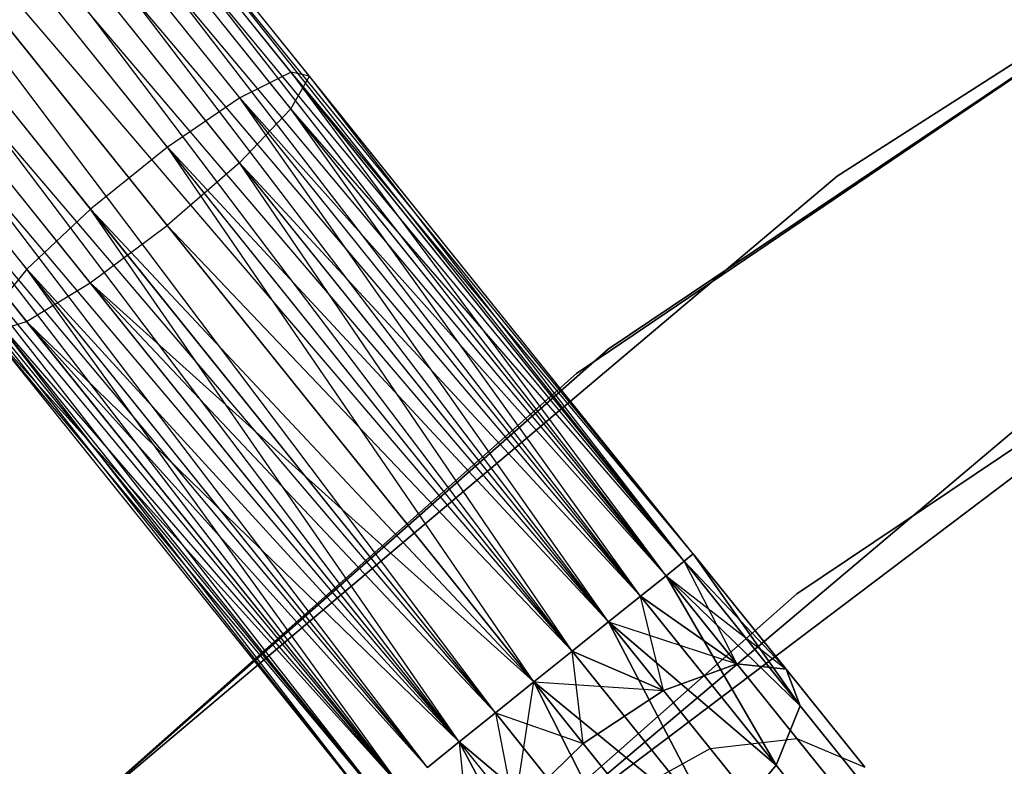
# Model space of a CAD drawing. Extents: x -91 to 91, y -91 to 262.
# Tile 322 of 480: x -41.64 to -36.86, y 48.26 to 51.88. Entities that reach past the tile are written whole.
import ezdxf

# ---------------------------------------------------------------- set-up
doc = ezdxf.new("R2010")
doc.units = 0
doc.header["$LTSCALE"] = 25.4
doc.layers.get('0').update_dxf_attribs({"linetype": 'CONTINUOUS'})

# ---------------------------------------------------------------- blocks, each defined once
blk = doc.blocks.new('ETE0_STL_1')
at = {"color": 0}
for p, q in [((-30.672, 55.601, 330.5076), (-37.667, 51.1219, 330.5076)), ((-37.667, 51.1219, 321.0076), (-30.672, 55.601, 321.0076)), ((-30.672, 55.601, 330.5076), (-37.667, 51.1219, 330.5076)), ((-37.667, 51.1219, 321.0076), (-30.672, 55.601, 321.0076)), ((-38.366, 49.29, 169.8871), (-43.23, 55.2491, 169.653)), ((-38.411, 49.2539, 169.653), (-43.23, 55.2491, 169.653)), ((-38.366, 49.29, 169.8871), (-43.23, 55.2491, 169.653)), ((-38.411, 49.2539, 169.653), (-43.23, 55.2491, 169.653)), ((-38.4983, 49.1837, 169.4395), (-43.23, 55.2491, 169.653)), ((-38.4983, 49.1837, 169.4395), (-43.23, 55.2491, 169.653)), ((-38.411, 49.2539, 170.3622), (-43.1851, 55.2853, 170.1281)), ((-38.366, 49.29, 170.1281), (-43.1851, 55.2853, 170.1281)), ((-38.411, 49.2539, 170.3622), (-43.1851, 55.2853, 170.1281)), ((-38.366, 49.29, 170.1281), (-43.1851, 55.2853, 170.1281)), ((-38.366, 49.29, 169.8871), (-43.1851, 55.2853, 170.1281)), ((-38.366, 49.29, 169.8871), (-43.1851, 55.2853, 170.1281)), ((-38.6229, 49.0835, 170.7561), (-43.3174, 55.1789, 170.5757)), ((-38.4983, 49.1837, 170.5757), (-43.3174, 55.1789, 170.5757)), ((-38.6229, 49.0835, 170.7561), (-43.3174, 55.1789, 170.5757)), ((-38.4983, 49.1837, 170.5757), (-43.3174, 55.1789, 170.5757)), ((-38.411, 49.2539, 170.3622), (-43.3174, 55.1789, 170.5757)), ((-38.411, 49.2539, 170.3622), (-43.3174, 55.1789, 170.5757)), ((-38.4983, 49.1837, 169.4395), (-43.442, 55.0788, 169.2591)), ((-38.6229, 49.0835, 169.2591), (-43.442, 55.0788, 169.2591)), ((-38.4983, 49.1837, 169.4395), (-43.442, 55.0788, 169.2591)), ((-38.6229, 49.0835, 169.2591), (-43.442, 55.0788, 169.2591)), ((-38.7776, 48.9593, 169.1222), (-43.442, 55.0788, 169.2591)), ((-38.7776, 48.9593, 169.1222), (-43.442, 55.0788, 169.2591)), ((-38.9533, 48.818, 170.9785), (-43.5966, 54.9545, 170.8931)), ((-38.7776, 48.9593, 170.8931), (-43.5966, 54.9545, 170.8931)), ((-38.9533, 48.818, 170.9785), (-43.5966, 54.9545, 170.8931)), ((-38.7776, 48.9593, 170.8931), (-43.5966, 54.9545, 170.8931)), ((-38.6229, 49.0835, 170.7561), (-43.5966, 54.9545, 170.8931)), ((-38.6229, 49.0835, 170.7561), (-43.5966, 54.9545, 170.8931)), ((-38.7797, 50.283, 159.5), (-31.8847, 54.9146, 159.5)), ((-31.8847, 54.9146, 169), (-38.7797, 50.283, 169)), ((-38.7797, 50.283, 159.5), (-31.8847, 54.9146, 159.5)), ((-31.8847, 54.9146, 169), (-38.7797, 50.283, 169)), ((-38.7776, 48.9593, 169.1222), (-43.7723, 54.8133, 169.0367)), ((-38.7776, 48.9593, 169.1222), (-43.7723, 54.8133, 169.0367)), ((-38.9533, 48.818, 169.0367), (-43.7723, 54.8133, 169.0367)), ((-38.9533, 48.818, 169.0367), (-43.7723, 54.8133, 169.0367)), ((-32.052, 54.8172, 158.5), (-38.9328, 50.1646, 158.5)), ((-38.9328, 50.1646, 159.5), (-32.052, 54.8172, 159.5)), ((-32.052, 54.8172, 158.5), (-38.9328, 50.1646, 158.5)), ((-38.9328, 50.1646, 159.5), (-32.052, 54.8172, 159.5)), ((-43.9588, 54.6633, 171.0076), (-38.9533, 48.818, 170.9785)), ((-39.1398, 48.6681, 169.0076), (-43.9588, 54.6633, 169.0076)), ((-39.1398, 48.6681, 169.0076), (-43.9588, 54.6633, 169.0076)), ((-39.3263, 48.5182, 170.9785), (-43.9588, 54.6633, 171.0076)), ((-39.3263, 48.5182, 170.9785), (-43.9588, 54.6633, 171.0076)), ((-39.1398, 48.6681, 171.0076), (-43.9588, 54.6633, 171.0076)), ((-39.1398, 48.6681, 171.0076), (-43.9588, 54.6633, 171.0076)), ((-43.9588, 54.6633, 171.0076), (-38.9533, 48.818, 170.9785)), ((-39.3263, 48.5182, 169.0367), (-44.1453, 54.5134, 169.0367)), ((-39.3263, 48.5182, 169.0367), (-44.1453, 54.5134, 169.0367)), ((-39.502, 48.3769, 169.1222), (-44.1453, 54.5134, 169.0367)), ((-39.502, 48.3769, 169.1222), (-44.1453, 54.5134, 169.0367)), ((-39.6566, 48.2527, 170.7561), (-44.321, 54.3722, 170.8931)), ((-39.502, 48.3769, 170.8931), (-44.321, 54.3722, 170.8931)), ((-39.6566, 48.2527, 170.7561), (-44.321, 54.3722, 170.8931)), ((-39.502, 48.3769, 170.8931), (-44.321, 54.3722, 170.8931)), ((-39.3263, 48.5182, 170.9785), (-44.321, 54.3722, 170.8931)), ((-39.3263, 48.5182, 170.9785), (-44.321, 54.3722, 170.8931)), ((-39.502, 48.3769, 169.1222), (-44.4757, 54.2479, 169.2591)), ((-39.6566, 48.2527, 169.2591), (-44.4757, 54.2479, 169.2591)), ((-39.502, 48.3769, 169.1222), (-44.4757, 54.2479, 169.2591)), ((-39.6566, 48.2527, 169.2591), (-44.4757, 54.2479, 169.2591)), ((-39.7812, 48.1525, 169.4395), (-44.4757, 54.2479, 169.2591)), ((-39.7812, 48.1525, 169.4395), (-44.4757, 54.2479, 169.2591)), ((-39.8685, 48.0823, 170.3622), (-44.6003, 54.1477, 170.5757)), ((-39.7812, 48.1525, 170.5757), (-44.6003, 54.1477, 170.5757)), ((-39.8685, 48.0823, 170.3622), (-44.6003, 54.1477, 170.5757)), ((-39.7812, 48.1525, 170.5757), (-44.6003, 54.1477, 170.5757)), ((-39.6566, 48.2527, 170.7561), (-44.6003, 54.1477, 170.5757)), ((-39.6566, 48.2527, 170.7561), (-44.6003, 54.1477, 170.5757)), ((-39.7812, 48.1525, 169.4395), (-44.6876, 54.0775, 169.653)), ((-39.8685, 48.0823, 169.653), (-44.6876, 54.0775, 169.653)), ((-39.7812, 48.1525, 169.4395), (-44.6876, 54.0775, 169.653)), ((-39.8685, 48.0823, 169.653), (-44.6876, 54.0775, 169.653)), ((-39.9135, 48.0462, 169.8871), (-44.6876, 54.0775, 169.653)), ((-39.9135, 48.0462, 169.8871), (-44.6876, 54.0775, 169.653)), ((-39.9135, 48.0462, 169.8871), (-44.7326, 54.0414, 170.1281)), ((-39.9135, 48.0462, 169.8871), (-44.7326, 54.0414, 170.1281)), ((-39.9135, 48.0462, 170.1281), (-44.7326, 54.0414, 170.1281)), ((-39.9135, 48.0462, 170.1281), (-44.7326, 54.0414, 170.1281)), ((-39.8685, 48.0823, 170.3622), (-44.7326, 54.0414, 170.1281)), ((-39.8685, 48.0823, 170.3622), (-44.7326, 54.0414, 170.1281)), ((-40.3179, 51.6262, 320.1334), (-42.182, 53.9452, 319.4519)), ((-40.3179, 51.6262, 320.1334), (-42.182, 53.9452, 319.4519)), ((-40.5667, 51.5018, 320.5228), (-42.4668, 53.8657, 319.8282)), ((-40.5667, 51.5018, 320.5228), (-42.4668, 53.8657, 319.8282)), ((-40.2284, 51.607, 319.6635), (-42.049, 53.8719, 318.998)), ((-40.2284, 51.607, 319.6635), (-42.049, 53.8719, 318.998)), ((-40.9179, 51.2622, 320.7428), (-42.8384, 53.6514, 320.0407)), ((-40.9179, 51.2622, 320.7428), (-42.8384, 53.6514, 320.0407)), ((-40.3188, 51.4485, 319.2211), (-42.0983, 53.6624, 318.5705)), ((-40.3188, 51.4485, 319.2211), (-42.0983, 53.6624, 318.5705)), ((-31.1315, 53.6174, 159.5), (-37.8636, 49.0953, 159.5)), ((-37.8636, 49.0953, 169), (-31.1315, 53.6174, 169)), ((-37.8636, 49.0953, 169), (-31.1315, 53.6174, 169)), ((-31.1315, 53.6174, 159.5), (-37.8636, 49.0953, 159.5)), ((-41.291, 50.9623, 320.7428), (-43.2114, 53.3516, 320.0407)), ((-41.291, 50.9623, 320.7428), (-43.2114, 53.3516, 320.0407)), ((-40.5683, 51.1871, 318.9072), (-42.3188, 53.3648, 318.2673)), ((-40.5683, 51.1871, 318.9072), (-42.3188, 53.3648, 318.2673)), ((-42.6598, 53.0472, 318.1579), (-40.9198, 50.8826, 318.794)), ((-42.6598, 53.0472, 318.1579), (-40.9198, 50.8826, 318.794)), ((-41.6004, 50.6709, 320.5228), (-43.5005, 53.0348, 319.8282)), ((-41.6004, 50.6709, 320.5228), (-43.5005, 53.0348, 319.8282)), ((-41.2927, 50.6048, 318.9072), (-43.0432, 52.7825, 318.2673)), ((-41.2927, 50.6048, 318.9072), (-43.0432, 52.7825, 318.2673)), ((-41.6017, 50.4173, 319.2211), (-43.3812, 52.6312, 318.5705)), ((-41.6017, 50.4173, 319.2211), (-43.3812, 52.6312, 318.5705)), ((-33.9978, 51.7876, 327.5076), (-40.4666, 46.9069, 327.5076)), ((-40.4666, 46.9069, 328.5076), (-33.9978, 51.7876, 328.5076)), ((-33.9978, 51.7876, 327.5076), (-40.4666, 46.9069, 327.5076)), ((-40.4666, 46.9069, 328.5076), (-33.9978, 51.7876, 328.5076)), ((-40.3179, 51.6262, 320.1334), (-40.5667, 51.5018, 320.5228)), ((-40.3179, 51.6262, 320.1334), (-40.5667, 51.5018, 320.5228)), ((-38.4983, 49.1837, 320.5757), (-40.3179, 51.6262, 320.1334)), ((-38.411, 49.2539, 320.3622), (-40.3179, 51.6262, 320.1334)), ((-38.4983, 49.1837, 320.5757), (-40.3179, 51.6262, 320.1334)), ((-38.411, 49.2539, 320.3622), (-40.3179, 51.6262, 320.1334)), ((-38.366, 49.29, 320.1281), (-40.3179, 51.6262, 320.1334)), ((-38.366, 49.29, 320.1281), (-40.3179, 51.6262, 320.1334)), ((-40.2284, 51.607, 319.6635), (-40.3179, 51.6262, 320.1334)), ((-40.2284, 51.607, 319.6635), (-40.3179, 51.6262, 320.1334)), ((-40.3188, 51.4485, 319.2211), (-40.2284, 51.607, 319.6635)), ((-40.3188, 51.4485, 319.2211), (-40.2284, 51.607, 319.6635)), ((-38.366, 49.29, 319.8871), (-40.2284, 51.607, 319.6635)), ((-38.366, 49.29, 320.1281), (-40.2284, 51.607, 319.6635)), ((-38.366, 49.29, 320.1281), (-40.2284, 51.607, 319.6635)), ((-38.366, 49.29, 319.8871), (-40.2284, 51.607, 319.6635)), ((-38.411, 49.2539, 319.653), (-40.2284, 51.607, 319.6635)), ((-38.411, 49.2539, 319.653), (-40.2284, 51.607, 319.6635)), ((-40.5667, 51.5018, 320.5228), (-40.9179, 51.2622, 320.7428)), ((-40.5667, 51.5018, 320.5228), (-40.9179, 51.2622, 320.7428)), ((-38.7776, 48.9593, 320.8931), (-40.5667, 51.5018, 320.5228)), ((-38.6229, 49.0835, 320.7561), (-40.5667, 51.5018, 320.5228)), ((-38.7776, 48.9593, 320.8931), (-40.5667, 51.5018, 320.5228)), ((-38.6229, 49.0835, 320.7561), (-40.5667, 51.5018, 320.5228)), ((-38.4983, 49.1837, 320.5757), (-40.5667, 51.5018, 320.5228)), ((-38.4983, 49.1837, 320.5757), (-40.5667, 51.5018, 320.5228)), ((-40.3188, 51.4485, 319.2211), (-40.5683, 51.1871, 318.9072)), ((-40.3188, 51.4485, 319.2211), (-40.5683, 51.1871, 318.9072)), ((-38.411, 49.2539, 319.653), (-40.3188, 51.4485, 319.2211)), ((-38.4983, 49.1837, 319.4395), (-40.3188, 51.4485, 319.2211)), ((-38.411, 49.2539, 319.653), (-40.3188, 51.4485, 319.2211)), ((-38.4983, 49.1837, 319.4395), (-40.3188, 51.4485, 319.2211)), ((-38.6229, 49.0835, 319.2591), (-40.3188, 51.4485, 319.2211)), ((-38.6229, 49.0835, 319.2591), (-40.3188, 51.4485, 319.2211)), ((-40.9179, 51.2622, 320.7428), (-41.291, 50.9623, 320.7428)), ((-40.9179, 51.2622, 320.7428), (-41.291, 50.9623, 320.7428)), ((-39.1398, 48.6681, 321.0076), (-40.9179, 51.2622, 320.7428)), ((-38.9533, 48.818, 320.9785), (-40.9179, 51.2622, 320.7428)), ((-39.1398, 48.6681, 321.0076), (-40.9179, 51.2622, 320.7428)), ((-38.9533, 48.818, 320.9785), (-40.9179, 51.2622, 320.7428)), ((-38.7776, 48.9593, 320.8931), (-40.9179, 51.2622, 320.7428)), ((-38.7776, 48.9593, 320.8931), (-40.9179, 51.2622, 320.7428)), ((-40.5683, 51.1871, 318.9072), (-40.9198, 50.8826, 318.794)), ((-40.5683, 51.1871, 318.9072), (-40.9198, 50.8826, 318.794)), ((-38.6229, 49.0835, 319.2591), (-40.5683, 51.1871, 318.9072)), ((-38.6229, 49.0835, 319.2591), (-40.5683, 51.1871, 318.9072)), ((-38.7776, 48.9593, 319.1222), (-40.5683, 51.1871, 318.9072)), ((-38.7776, 48.9593, 319.1222), (-40.5683, 51.1871, 318.9072)), ((-38.9533, 48.818, 319.0367), (-40.5683, 51.1871, 318.9072)), ((-38.9533, 48.818, 319.0367), (-40.5683, 51.1871, 318.9072)), ((-37.667, 51.1219, 330.5076), (-44.0175, 45.768, 330.5076)), ((-44.0175, 45.768, 321.0076), (-37.667, 51.1219, 321.0076)), ((-37.667, 51.1219, 330.5076), (-44.0175, 45.768, 330.5076)), ((-44.0175, 45.768, 321.0076), (-37.667, 51.1219, 321.0076)), ((-37.667, 51.1219, 330.5076), (-37.667, 51.1219, 321.0076)), ((-37.667, 51.1219, 330.5076), (-37.667, 51.1219, 321.0076)), ((-41.291, 50.9623, 320.7428), (-41.6004, 50.6709, 320.5228)), ((-41.291, 50.9623, 320.7428), (-41.6004, 50.6709, 320.5228)), ((-39.502, 48.3769, 320.8931), (-41.291, 50.9623, 320.7428)), ((-39.3263, 48.5182, 320.9785), (-41.291, 50.9623, 320.7428)), ((-39.502, 48.3769, 320.8931), (-41.291, 50.9623, 320.7428)), ((-39.3263, 48.5182, 320.9785), (-41.291, 50.9623, 320.7428)), ((-39.1398, 48.6681, 321.0076), (-41.291, 50.9623, 320.7428)), ((-39.1398, 48.6681, 321.0076), (-41.291, 50.9623, 320.7428)), ((-41.2927, 50.6048, 318.9072), (-40.9198, 50.8826, 318.794)), ((-41.2927, 50.6048, 318.9072), (-40.9198, 50.8826, 318.794)), ((-40.9198, 50.8826, 318.794), (-39.1398, 48.6681, 319.0076)), ((-38.9533, 48.818, 319.0367), (-40.9198, 50.8826, 318.794)), ((-38.9533, 48.818, 319.0367), (-40.9198, 50.8826, 318.794)), ((-40.9198, 50.8826, 318.794), (-39.1398, 48.6681, 319.0076)), ((-41.6004, 50.6709, 320.5228), (-41.7755, 50.4546, 320.1334)), ((-41.6004, 50.6709, 320.5228), (-41.7755, 50.4546, 320.1334)), ((-39.7812, 48.1525, 320.5757), (-41.6004, 50.6709, 320.5228)), ((-39.6566, 48.2527, 320.7561), (-41.6004, 50.6709, 320.5228)), ((-39.7812, 48.1525, 320.5757), (-41.6004, 50.6709, 320.5228)), ((-39.6566, 48.2527, 320.7561), (-41.6004, 50.6709, 320.5228)), ((-39.502, 48.3769, 320.8931), (-41.6004, 50.6709, 320.5228)), ((-39.502, 48.3769, 320.8931), (-41.6004, 50.6709, 320.5228)), ((-41.6017, 50.4173, 319.2211), (-41.2927, 50.6048, 318.9072)), ((-41.6017, 50.4173, 319.2211), (-41.2927, 50.6048, 318.9072)), ((-39.1398, 48.6681, 319.0076), (-41.2927, 50.6048, 318.9072)), ((-39.3263, 48.5182, 319.0367), (-41.2927, 50.6048, 318.9072)), ((-39.1398, 48.6681, 319.0076), (-41.2927, 50.6048, 318.9072)), ((-39.3263, 48.5182, 319.0367), (-41.2927, 50.6048, 318.9072)), ((-39.502, 48.3769, 319.1222), (-41.2927, 50.6048, 318.9072)), ((-39.502, 48.3769, 319.1222), (-41.2927, 50.6048, 318.9072)), ((-41.7759, 50.3631, 319.6635), (-41.6017, 50.4173, 319.2211)), ((-41.7759, 50.3631, 319.6635), (-41.6017, 50.4173, 319.2211)), ((-39.9135, 48.0462, 320.1281), (-41.7755, 50.4546, 320.1334)), ((-39.8685, 48.0823, 320.3622), (-41.7755, 50.4546, 320.1334)), ((-39.9135, 48.0462, 320.1281), (-41.7755, 50.4546, 320.1334)), ((-39.8685, 48.0823, 320.3622), (-41.7755, 50.4546, 320.1334)), ((-39.7812, 48.1525, 320.5757), (-41.7755, 50.4546, 320.1334)), ((-39.7812, 48.1525, 320.5757), (-41.7755, 50.4546, 320.1334)), ((-39.502, 48.3769, 319.1222), (-41.6017, 50.4173, 319.2211)), ((-39.6566, 48.2527, 319.2591), (-41.6017, 50.4173, 319.2211)), ((-39.502, 48.3769, 319.1222), (-41.6017, 50.4173, 319.2211)), ((-39.6566, 48.2527, 319.2591), (-41.6017, 50.4173, 319.2211)), ((-39.7812, 48.1525, 319.4395), (-41.6017, 50.4173, 319.2211)), ((-39.7812, 48.1525, 319.4395), (-41.6017, 50.4173, 319.2211)), ((-39.9135, 48.0462, 320.1281), (-41.7759, 50.3631, 319.6635)), ((-39.9135, 48.0462, 319.8871), (-41.7759, 50.3631, 319.6635)), ((-39.7812, 48.1525, 319.4395), (-41.7759, 50.3631, 319.6635)), ((-39.7812, 48.1525, 319.4395), (-41.7759, 50.3631, 319.6635)), ((-39.8685, 48.0823, 319.653), (-41.7759, 50.3631, 319.6635)), ((-39.9135, 48.0462, 319.8871), (-41.7759, 50.3631, 319.6635)), ((-39.8685, 48.0823, 319.653), (-41.7759, 50.3631, 319.6635)), ((-39.9135, 48.0462, 320.1281), (-41.7759, 50.3631, 319.6635)), ((-45.0112, 44.7911, 159.5), (-38.7797, 50.283, 159.5)), ((-38.7797, 50.283, 169), (-45.0112, 44.7911, 169)), ((-45.0112, 44.7911, 159.5), (-38.7797, 50.283, 159.5)), ((-38.7797, 50.283, 169), (-45.0112, 44.7911, 169)), ((-38.7797, 50.283, 159.5), (-38.7797, 50.283, 169)), ((-38.7797, 50.283, 159.5), (-38.7797, 50.283, 169)), ((-38.9328, 50.1646, 158.5), (-45.1475, 44.6537, 158.5)), ((-45.1475, 44.6537, 159.5), (-38.9328, 50.1646, 159.5)), ((-38.9328, 50.1646, 158.5), (-45.1475, 44.6537, 158.5)), ((-45.1475, 44.6537, 159.5), (-38.9328, 50.1646, 159.5)), ((-38.9328, 50.1646, 158.5), (-38.9328, 50.1646, 159.5)), ((-38.9328, 50.1646, 158.5), (-38.9328, 50.1646, 159.5)), ((-42.9777, 44.6868, 330.5076), (-36.7773, 49.9143, 330.5076)), ((-36.7773, 49.9143, 321.0076), (-42.9777, 44.6868, 321.0076)), ((-36.7773, 49.9143, 321.0076), (-42.9777, 44.6868, 321.0076)), ((-42.9777, 44.6868, 330.5076), (-36.7773, 49.9143, 330.5076)), ((-38.366, 49.29, 320.1281), (-38.411, 49.2539, 320.3622)), ((-38.411, 49.2539, 319.653), (-38.366, 49.29, 319.8871)), ((-38.366, 49.29, 320.1281), (-38.411, 49.2539, 320.3622)), ((-38.411, 49.2539, 319.653), (-38.366, 49.29, 319.8871)), ((-38.411, 49.2539, 170.3622), (-38.366, 49.29, 170.1281)), ((-38.366, 49.29, 169.8871), (-38.411, 49.2539, 169.653)), ((-38.366, 49.29, 169.8871), (-38.411, 49.2539, 169.653)), ((-38.411, 49.2539, 170.3622), (-38.366, 49.29, 170.1281)), ((-37.9154, 48.7295, 320.2712), (-38.366, 49.29, 320.1281)), ((-37.9154, 48.7295, 320.2712), (-38.366, 49.29, 319.8871)), ((-37.9154, 48.7295, 320.2712), (-38.366, 49.29, 320.1281)), ((-37.9154, 48.7295, 320.2712), (-38.366, 49.29, 319.8871)), ((-37.8465, 48.5516, 319.8322), (-38.366, 49.29, 319.8871)), ((-37.8465, 48.5516, 319.8322), (-38.366, 49.29, 319.8871)), ((-38.366, 49.29, 170.1281), (-37.9154, 48.7295, 169.744)), ((-38.366, 49.29, 169.8871), (-37.9154, 48.7295, 169.744)), ((-38.366, 49.29, 169.8871), (-37.9154, 48.7295, 169.744)), ((-38.366, 49.29, 170.1281), (-37.9154, 48.7295, 169.744)), ((-38.366, 49.29, 170.1281), (-37.8465, 48.5516, 170.183)), ((-38.366, 49.29, 170.1281), (-37.8465, 48.5516, 170.183)), ((-38.411, 49.2539, 320.3622), (-38.4983, 49.1837, 320.5757)), ((-38.4983, 49.1837, 319.4395), (-38.411, 49.2539, 319.653)), ((-38.411, 49.2539, 320.3622), (-38.4983, 49.1837, 320.5757)), ((-38.4983, 49.1837, 319.4395), (-38.411, 49.2539, 319.653)), ((-38.4983, 49.1837, 170.5757), (-38.411, 49.2539, 170.3622)), ((-38.411, 49.2539, 169.653), (-38.4983, 49.1837, 169.4395)), ((-38.411, 49.2539, 169.653), (-38.4983, 49.1837, 169.4395)), ((-38.4983, 49.1837, 170.5757), (-38.411, 49.2539, 170.3622)), ((-38.155, 48.7566, 320.6847), (-38.411, 49.2539, 320.3622)), ((-38.155, 48.7566, 320.6847), (-38.411, 49.2539, 320.3622)), ((-37.9154, 48.7295, 320.2712), (-38.411, 49.2539, 320.3622)), ((-37.9154, 48.7295, 320.2712), (-38.411, 49.2539, 320.3622)), ((-37.8465, 48.5516, 319.8322), (-38.411, 49.2539, 319.653)), ((-37.8465, 48.5516, 319.8322), (-38.411, 49.2539, 319.653)), ((-38.411, 49.2539, 169.653), (-37.9154, 48.7295, 169.744)), ((-38.411, 49.2539, 169.653), (-37.9154, 48.7295, 169.744)), ((-38.411, 49.2539, 170.3622), (-37.8465, 48.5516, 170.183)), ((-38.411, 49.2539, 170.3622), (-37.8465, 48.5516, 170.183)), ((-38.4983, 49.1837, 320.5757), (-38.6229, 49.0835, 320.7561)), ((-38.6229, 49.0835, 319.2591), (-38.4983, 49.1837, 319.4395)), ((-38.4983, 49.1837, 320.5757), (-38.6229, 49.0835, 320.7561)), ((-38.6229, 49.0835, 319.2591), (-38.4983, 49.1837, 319.4395)), ((-38.6229, 49.0835, 170.7561), (-38.4983, 49.1837, 170.5757)), ((-38.4983, 49.1837, 169.4395), (-38.6229, 49.0835, 169.2591)), ((-38.4983, 49.1837, 169.4395), (-38.6229, 49.0835, 169.2591)), ((-38.6229, 49.0835, 170.7561), (-38.4983, 49.1837, 170.5757)), ((-38.155, 48.7566, 320.6847), (-38.4983, 49.1837, 320.5757)), ((-38.155, 48.7566, 320.6847), (-38.4983, 49.1837, 320.5757)), ((-37.8465, 48.5516, 319.8322), (-38.4983, 49.1837, 319.4395)), ((-37.8465, 48.5516, 319.8322), (-38.4983, 49.1837, 319.4395)), ((-37.964, 48.2638, 319.4683), (-38.4983, 49.1837, 319.4395)), ((-37.964, 48.2638, 319.4683), (-38.4983, 49.1837, 319.4395)), ((-38.4983, 49.1837, 169.4395), (-38.155, 48.7566, 169.3306)), ((-38.4983, 49.1837, 169.4395), (-38.155, 48.7566, 169.3306)), ((-38.4983, 49.1837, 169.4395), (-37.9154, 48.7295, 169.744)), ((-38.4983, 49.1837, 169.4395), (-37.9154, 48.7295, 169.744)), ((-38.4983, 49.1837, 170.5757), (-37.8465, 48.5516, 170.183)), ((-38.4983, 49.1837, 170.5757), (-37.8465, 48.5516, 170.183)), ((-38.4983, 49.1837, 170.5757), (-37.964, 48.2638, 170.5469)), ((-38.4983, 49.1837, 170.5757), (-37.964, 48.2638, 170.5469)), ((-37.8636, 49.0953, 159.5), (-43.9479, 43.733, 159.5)), ((-43.9479, 43.733, 169), (-37.8636, 49.0953, 169)), ((-43.9479, 43.733, 169), (-37.8636, 49.0953, 169)), ((-37.8636, 49.0953, 159.5), (-43.9479, 43.733, 159.5)), ((-38.6229, 49.0835, 320.7561), (-38.7776, 48.9593, 320.8931)), ((-38.7776, 48.9593, 319.1222), (-38.6229, 49.0835, 319.2591)), ((-38.6229, 49.0835, 320.7561), (-38.7776, 48.9593, 320.8931)), ((-38.7776, 48.9593, 319.1222), (-38.6229, 49.0835, 319.2591)), ((-38.7776, 48.9593, 170.8931), (-38.6229, 49.0835, 170.7561)), ((-38.6229, 49.0835, 169.2591), (-38.7776, 48.9593, 169.1222)), ((-38.6229, 49.0835, 169.2591), (-38.7776, 48.9593, 169.1222)), ((-38.7776, 48.9593, 170.8931), (-38.6229, 49.0835, 170.7561)), ((-38.5103, 48.6268, 320.9779), (-38.6229, 49.0835, 320.7561)), ((-38.5103, 48.6268, 320.9779), (-38.6229, 49.0835, 320.7561)), ((-38.155, 48.7566, 320.6847), (-38.6229, 49.0835, 320.7561)), ((-38.155, 48.7566, 320.6847), (-38.6229, 49.0835, 320.7561)), ((-37.964, 48.2638, 319.4683), (-38.6229, 49.0835, 319.2591)), ((-37.964, 48.2638, 319.4683), (-38.6229, 49.0835, 319.2591)), ((-38.6229, 49.0835, 169.2591), (-38.155, 48.7566, 169.3306)), ((-38.6229, 49.0835, 169.2591), (-38.155, 48.7566, 169.3306)), ((-38.6229, 49.0835, 170.7561), (-37.964, 48.2638, 170.5469)), ((-38.6229, 49.0835, 170.7561), (-37.964, 48.2638, 170.5469)), ((-37.8636, 49.0953, 169), (-37.8636, 49.0953, 159.5)), ((-37.8636, 49.0953, 169), (-37.8636, 49.0953, 159.5)), ((-38.7776, 48.9593, 320.8931), (-38.9533, 48.818, 320.9785)), ((-38.9533, 48.818, 319.0367), (-38.7776, 48.9593, 319.1222)), ((-38.7776, 48.9593, 320.8931), (-38.9533, 48.818, 320.9785)), ((-38.9533, 48.818, 319.0367), (-38.7776, 48.9593, 319.1222)), ((-38.9533, 48.818, 170.9785), (-38.7776, 48.9593, 170.8931)), ((-38.7776, 48.9593, 169.1222), (-38.9533, 48.818, 169.0367)), ((-38.7776, 48.9593, 169.1222), (-38.9533, 48.818, 169.0367)), ((-38.9533, 48.818, 170.9785), (-38.7776, 48.9593, 170.8931)), ((-38.5103, 48.6268, 320.9779), (-38.7776, 48.9593, 320.8931)), ((-38.5103, 48.6268, 320.9779), (-38.7776, 48.9593, 320.8931)), ((-37.964, 48.2638, 319.4683), (-38.7776, 48.9593, 319.1222)), ((-37.964, 48.2638, 319.4683), (-38.7776, 48.9593, 319.1222)), ((-38.241, 47.9319, 319.2628), (-38.7776, 48.9593, 319.1222)), ((-38.241, 47.9319, 319.2628), (-38.7776, 48.9593, 319.1222)), ((-38.7776, 48.9593, 169.1222), (-38.5103, 48.6268, 169.0373)), ((-38.7776, 48.9593, 169.1222), (-38.5103, 48.6268, 169.0373)), ((-38.7776, 48.9593, 169.1222), (-38.155, 48.7566, 169.3306)), ((-38.7776, 48.9593, 169.1222), (-38.155, 48.7566, 169.3306)), ((-38.7776, 48.9593, 170.8931), (-37.964, 48.2638, 170.5469)), ((-38.7776, 48.9593, 170.8931), (-37.964, 48.2638, 170.5469)), ((-38.7776, 48.9593, 170.8931), (-38.241, 47.9319, 170.7524)), ((-38.7776, 48.9593, 170.8931), (-38.241, 47.9319, 170.7524)), ((-38.9533, 48.818, 320.9785), (-39.1398, 48.6681, 321.0076)), ((-39.1398, 48.6681, 319.0076), (-38.9533, 48.818, 319.0367)), ((-38.9533, 48.818, 320.9785), (-39.1398, 48.6681, 321.0076)), ((-39.1398, 48.6681, 319.0076), (-38.9533, 48.818, 319.0367)), ((-38.9533, 48.818, 169.0367), (-39.1398, 48.6681, 169.0076)), ((-39.1398, 48.6681, 171.0076), (-38.9533, 48.818, 170.9785)), ((-38.9533, 48.818, 169.0367), (-39.1398, 48.6681, 169.0076)), ((-39.1398, 48.6681, 171.0076), (-38.9533, 48.818, 170.9785)), ((-38.9, 48.3698, 321.0837), (-38.9533, 48.818, 320.9785)), ((-38.9, 48.3698, 321.0837), (-38.9533, 48.818, 320.9785)), ((-38.5103, 48.6268, 320.9779), (-38.9533, 48.818, 320.9785)), ((-38.5103, 48.6268, 320.9779), (-38.9533, 48.818, 320.9785)), ((-38.241, 47.9319, 319.2628), (-38.9533, 48.818, 319.0367)), ((-38.241, 47.9319, 319.2628), (-38.9533, 48.818, 319.0367)), ((-38.9533, 48.818, 169.0367), (-38.5103, 48.6268, 169.0373)), ((-38.9533, 48.818, 169.0367), (-38.5103, 48.6268, 169.0373)), ((-38.9533, 48.818, 170.9785), (-38.241, 47.9319, 170.7524)), ((-38.9533, 48.818, 170.9785), (-38.241, 47.9319, 170.7524)), ((-38.5103, 48.6268, 320.9779), (-38.155, 48.7566, 320.6847)), ((-38.5103, 48.6268, 320.9779), (-38.155, 48.7566, 320.6847)), ((-38.155, 48.7566, 169.3306), (-38.5103, 48.6268, 169.0373)), ((-38.155, 48.7566, 169.3306), (-38.5103, 48.6268, 169.0373)), ((-38.155, 48.7566, 320.6847), (-37.9154, 48.7295, 320.2712)), ((-37.864, 48.3945, 320.9951), (-38.155, 48.7566, 320.6847)), ((-37.864, 48.3945, 320.9951), (-38.155, 48.7566, 320.6847)), ((-38.155, 48.7566, 320.6847), (-37.9154, 48.7295, 320.2712)), ((-37.9154, 48.7295, 169.744), (-38.155, 48.7566, 169.3306)), ((-38.155, 48.7566, 169.3306), (-37.864, 48.3945, 169.0201)), ((-38.155, 48.7566, 169.3306), (-37.864, 48.3945, 169.0201)), ((-37.9154, 48.7295, 169.744), (-38.155, 48.7566, 169.3306)), ((-37.9154, 48.7295, 320.2712), (-37.8465, 48.5516, 319.8322)), ((-37.5334, 48.2542, 320.6786), (-37.9154, 48.7295, 320.2712)), ((-37.5334, 48.2542, 320.6786), (-37.9154, 48.7295, 320.2712)), ((-37.9154, 48.7295, 320.2712), (-37.8465, 48.5516, 319.8322)), ((-37.8465, 48.5516, 170.183), (-37.9154, 48.7295, 169.744)), ((-37.9154, 48.7295, 169.744), (-37.5334, 48.2542, 169.3366)), ((-37.9154, 48.7295, 169.744), (-37.5334, 48.2542, 169.3366)), ((-37.8465, 48.5516, 170.183), (-37.9154, 48.7295, 169.744)), ((-39.3263, 48.5182, 319.0367), (-39.1398, 48.6681, 319.0076)), ((-39.1398, 48.6681, 321.0076), (-39.3263, 48.5182, 320.9785)), ((-39.3263, 48.5182, 319.0367), (-39.1398, 48.6681, 319.0076)), ((-39.1398, 48.6681, 321.0076), (-39.3263, 48.5182, 320.9785)), ((-39.1398, 48.6681, 169.0076), (-39.3263, 48.5182, 169.0367)), ((-39.3263, 48.5182, 170.9785), (-39.1398, 48.6681, 171.0076)), ((-39.3263, 48.5182, 170.9785), (-39.1398, 48.6681, 171.0076)), ((-39.1398, 48.6681, 169.0076), (-39.3263, 48.5182, 169.0367)), ((-39.2348, 48.0445, 320.9779), (-39.1398, 48.6681, 321.0076)), ((-39.2348, 48.0445, 320.9779), (-39.1398, 48.6681, 321.0076)), ((-39.1398, 48.6681, 321.0076), (-38.9, 48.3698, 321.0837)), ((-38.241, 47.9319, 319.2628), (-39.1398, 48.6681, 319.0076)), ((-38.241, 47.9319, 319.2628), (-39.1398, 48.6681, 319.0076)), ((-38.614, 47.632, 319.2628), (-39.1398, 48.6681, 319.0076)), ((-38.614, 47.632, 319.2628), (-39.1398, 48.6681, 319.0076)), ((-39.1398, 48.6681, 321.0076), (-38.9, 48.3698, 321.0837)), ((-38.9, 48.3698, 168.9315), (-39.1398, 48.6681, 169.0076)), ((-39.1398, 48.6681, 169.0076), (-38.5103, 48.6268, 169.0373)), ((-39.1398, 48.6681, 169.0076), (-38.5103, 48.6268, 169.0373)), ((-39.1398, 48.6681, 171.0076), (-38.241, 47.9319, 170.7524)), ((-39.1398, 48.6681, 171.0076), (-38.241, 47.9319, 170.7524)), ((-39.1398, 48.6681, 171.0076), (-38.614, 47.632, 170.7524)), ((-39.1398, 48.6681, 171.0076), (-38.614, 47.632, 170.7524)), ((-38.9, 48.3698, 168.9315), (-39.1398, 48.6681, 169.0076)), ((-38.9, 48.3698, 321.0837), (-38.5103, 48.6268, 320.9779)), ((-38.9, 48.3698, 321.0837), (-38.5103, 48.6268, 320.9779)), ((-38.5103, 48.6268, 169.0373), (-38.9, 48.3698, 168.9315)), ((-38.5103, 48.6268, 169.0373), (-38.9, 48.3698, 168.9315)), ((-38.2838, 48.345, 321.2195), (-38.5103, 48.6268, 320.9779)), ((-38.2838, 48.345, 321.2195), (-38.5103, 48.6268, 320.9779)), ((-38.5103, 48.6268, 169.0373), (-38.2838, 48.345, 168.7957)), ((-38.5103, 48.6268, 169.0373), (-38.2838, 48.345, 168.7957)), ((-39.502, 48.3769, 319.1222), (-39.3263, 48.5182, 319.0367)), ((-39.3263, 48.5182, 320.9785), (-39.502, 48.3769, 320.8931)), ((-39.502, 48.3769, 319.1222), (-39.3263, 48.5182, 319.0367)), ((-39.3263, 48.5182, 320.9785), (-39.502, 48.3769, 320.8931)), ((-39.3263, 48.5182, 169.0367), (-39.502, 48.3769, 169.1222)), ((-39.502, 48.3769, 170.8931), (-39.3263, 48.5182, 170.9785)), ((-39.502, 48.3769, 170.8931), (-39.3263, 48.5182, 170.9785)), ((-39.3263, 48.5182, 169.0367), (-39.502, 48.3769, 169.1222)), ((-38.614, 47.632, 319.2628), (-39.3263, 48.5182, 319.0367)), ((-38.614, 47.632, 319.2628), (-39.3263, 48.5182, 319.0367)), ((-39.3263, 48.5182, 320.9785), (-39.2348, 48.0445, 320.9779)), ((-39.3263, 48.5182, 320.9785), (-39.2348, 48.0445, 320.9779)), ((-39.3263, 48.5182, 170.9785), (-38.614, 47.632, 170.7524)), ((-39.3263, 48.5182, 170.9785), (-38.614, 47.632, 170.7524)), ((-39.3263, 48.5182, 169.0367), (-39.2348, 48.0445, 169.0373)), ((-39.3263, 48.5182, 169.0367), (-39.2348, 48.0445, 169.0373)), ((-39.3263, 48.5182, 169.0367), (-38.9, 48.3698, 168.9315)), ((-39.3263, 48.5182, 169.0367), (-38.9, 48.3698, 168.9315)), ((-37.8465, 48.5516, 319.8322), (-37.964, 48.2638, 319.4683)), ((-37.8465, 48.5516, 319.8322), (-37.964, 48.2638, 319.4683)), ((-37.964, 48.2638, 170.5469), (-37.8465, 48.5516, 170.183)), ((-37.964, 48.2638, 170.5469), (-37.8465, 48.5516, 170.183)), ((-37.3679, 47.9562, 320.3427), (-37.8465, 48.5516, 319.8322)), ((-37.3679, 47.9562, 320.3427), (-37.8465, 48.5516, 319.8322)), ((-37.8465, 48.5516, 170.183), (-37.3679, 47.9562, 169.6726)), ((-37.8465, 48.5516, 170.183), (-37.3679, 47.9562, 169.6726)), ((-39.6566, 48.2527, 319.2591), (-39.502, 48.3769, 319.1222)), ((-39.502, 48.3769, 320.8931), (-39.6566, 48.2527, 320.7561)), ((-39.6566, 48.2527, 319.2591), (-39.502, 48.3769, 319.1222)), ((-39.502, 48.3769, 320.8931), (-39.6566, 48.2527, 320.7561)), ((-39.502, 48.3769, 169.1222), (-39.6566, 48.2527, 169.2591)), ((-39.6566, 48.2527, 170.7561), (-39.502, 48.3769, 170.8931)), ((-39.6566, 48.2527, 170.7561), (-39.502, 48.3769, 170.8931)), ((-39.502, 48.3769, 169.1222), (-39.6566, 48.2527, 169.2591)), ((-38.614, 47.632, 319.2628), (-39.502, 48.3769, 319.1222)), ((-38.614, 47.632, 319.2628), (-39.502, 48.3769, 319.1222)), ((-38.9977, 47.4328, 319.4683), (-39.502, 48.3769, 319.1222)), ((-38.9977, 47.4328, 319.4683), (-39.502, 48.3769, 319.1222)), ((-39.502, 48.3769, 320.8931), (-39.2348, 48.0445, 320.9779)), ((-39.502, 48.3769, 320.8931), (-39.2348, 48.0445, 320.9779)), ((-39.502, 48.3769, 320.8931), (-39.4379, 47.7254, 320.6847)), ((-39.502, 48.3769, 320.8931), (-39.4379, 47.7254, 320.6847)), ((-39.502, 48.3769, 170.8931), (-38.614, 47.632, 170.7524)), ((-39.502, 48.3769, 170.8931), (-38.614, 47.632, 170.7524)), ((-39.502, 48.3769, 170.8931), (-38.9977, 47.4328, 170.5469)), ((-39.502, 48.3769, 170.8931), (-38.9977, 47.4328, 170.5469)), ((-39.502, 48.3769, 169.1222), (-39.2348, 48.0445, 169.0373)), ((-39.502, 48.3769, 169.1222), (-39.2348, 48.0445, 169.0373)), ((-39.2348, 48.0445, 320.9779), (-38.9, 48.3698, 321.0837)), ((-39.2348, 48.0445, 320.9779), (-38.9, 48.3698, 321.0837)), ((-39.2348, 48.0445, 169.0373), (-38.9, 48.3698, 168.9315)), ((-39.2348, 48.0445, 169.0373), (-38.9, 48.3698, 168.9315)), ((-38.9, 48.3698, 321.0837), (-38.6968, 48.117, 321.3005)), ((-38.9, 48.3698, 321.0837), (-38.6968, 48.117, 321.3005)), ((-38.6968, 48.117, 168.7147), (-38.9, 48.3698, 168.9315)), ((-38.6968, 48.117, 168.7147), (-38.9, 48.3698, 168.9315)), ((-38.2838, 48.345, 321.2195), (-37.864, 48.3945, 320.9951)), ((-38.2838, 48.345, 321.2195), (-37.864, 48.3945, 320.9951)), ((-38.2838, 48.345, 168.7957), (-37.864, 48.3945, 169.0201)), ((-38.2838, 48.345, 168.7957), (-37.864, 48.3945, 169.0201)), ((-37.864, 48.3945, 320.9951), (-37.5334, 48.2542, 320.6786)), ((-37.6695, 48.1526, 321.4596), (-37.864, 48.3945, 320.9951)), ((-37.6695, 48.1526, 321.4596), (-37.864, 48.3945, 320.9951)), ((-37.864, 48.3945, 320.9951), (-37.5334, 48.2542, 320.6786)), ((-37.864, 48.3945, 169.0201), (-37.6695, 48.1526, 168.5556)), ((-37.864, 48.3945, 169.0201), (-37.6695, 48.1526, 168.5556)), ((-37.864, 48.3945, 169.0201), (-37.5334, 48.2542, 169.3366)), ((-37.864, 48.3945, 169.0201), (-37.5334, 48.2542, 169.3366)), ((-38.6968, 48.117, 321.3005), (-38.2838, 48.345, 321.2195)), ((-38.6968, 48.117, 321.3005), (-38.2838, 48.345, 321.2195)), ((-38.6968, 48.117, 168.7147), (-38.2838, 48.345, 168.7957)), ((-38.6968, 48.117, 168.7147), (-38.2838, 48.345, 168.7957)), ((-38.1324, 48.1567, 321.5811), (-38.2838, 48.345, 321.2195)), ((-38.1324, 48.1567, 321.5811), (-38.2838, 48.345, 321.2195)), ((-38.2838, 48.345, 168.7957), (-38.1324, 48.1567, 168.4341)), ((-38.2838, 48.345, 168.7957), (-38.1324, 48.1567, 168.4341)), ((-37.964, 48.2638, 319.4683), (-38.241, 47.9319, 319.2628)), ((-37.964, 48.2638, 319.4683), (-38.241, 47.9319, 319.2628)), ((-38.241, 47.9319, 170.7524), (-37.964, 48.2638, 170.5469)), ((-38.241, 47.9319, 170.7524), (-37.964, 48.2638, 170.5469)), ((-37.4053, 47.5688, 320.0641), (-37.964, 48.2638, 319.4683)), ((-37.4053, 47.5688, 320.0641), (-37.964, 48.2638, 319.4683)), ((-37.964, 48.2638, 170.5469), (-37.4053, 47.5688, 169.9511)), ((-37.964, 48.2638, 170.5469), (-37.4053, 47.5688, 169.9511))]:
    blk.add_line(p, q, dxfattribs=at)

msp = doc.modelspace()

# ---------------------------------------------------------------- block references
at = {"color": 253}
msp.add_blockref('ETE0_STL_1', (0, 0), dxfattribs=at)

doc.saveas('drawing.dxf')
